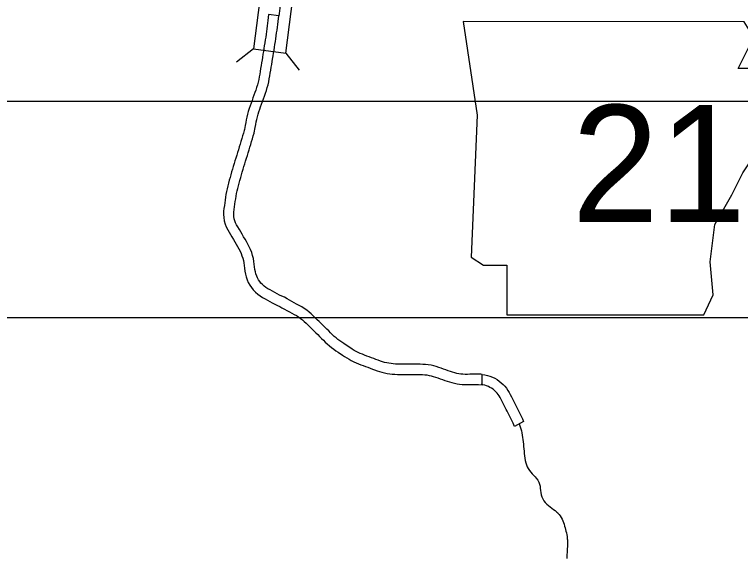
# Model space of a CAD drawing. Extents: x 77230 to 630905, y 790554 to 1662844.
# Drawn here: x 424567 to 442257, y 1477451 to 1490722 of the extents above; entities that cross this region are included whole.
import ezdxf

# ---------------------------------------------------------------- set-up
doc = ezdxf.new("R2010")
doc.units = 0
for name, color, linetype in [('Level 10', 7, 'Continuous'), ('Level 19', 7, 'Continuous'), ('Level 24', 7, 'Continuous'), ('Level 28', 7, 'Continuous')]:
    doc.layers.add(name, color=color, linetype=linetype)

msp = doc.modelspace()

# ---------------------------------------------------------------- linework, layer by layer
at = {"layer": 'Level 10'}
msp.add_line((435960, 1481942), (435956, 1481942), dxfattribs=at)
for points in [[(431065, 1491166), (431060, 1491131), (431053, 1491069), (431046, 1491006), (431038, 1490942), (431030, 1490878), (431022, 1490813), (431014, 1490747), (431008, 1490692)], [(431008, 1490692), (430759, 1490722), (430750, 1490645), (430742, 1490578), (430734, 1490510), (430726, 1490443), (430717, 1490375), (430707, 1490307), (430697, 1490238), (430687, 1490169), (430676, 1490100), (430665, 1490031), (430654, 1489961), (430643, 1489891), (430632, 1489821), (430621, 1489751), (430608, 1489670), (430599, 1489613), (430588, 1489543), (430576, 1489474), (430565, 1489404), (430554, 1489335), (430542, 1489267), (430530, 1489199), (430517, 1489133), (430502, 1489069), (430485, 1489005), (430467, 1488941), (430447, 1488878), (430424, 1488815), (430401, 1488751), (430378, 1488686), (430354, 1488622), (430331, 1488558), (430307, 1488492), (430285, 1488425), (430264, 1488357), (430245, 1488289), (430228, 1488220), (430214, 1488151), (430200, 1488084), (430188, 1488017), (430167, 1487917)], [(430404, 1487833), (430433, 1487969), (430446, 1488036), (430459, 1488101), (430472, 1488164), (430487, 1488226), (430504, 1488287), (430523, 1488349), (430543, 1488410), (430565, 1488472), (430589, 1488536), (430613, 1488601), (430636, 1488666), (430660, 1488731), (430684, 1488799), (430706, 1488868), (430726, 1488938), (430745, 1489009), (430762, 1489081), (430776, 1489153), (430789, 1489224), (430800, 1489294), (430812, 1489364), (430823, 1489434), (430834, 1489503), (430846, 1489573), (430855, 1489630), (430868, 1489712), (430879, 1489782), (430890, 1489852), (430901, 1489922), (430912, 1489992), (430923, 1490062), (430934, 1490132), (430944, 1490202), (430954, 1490271), (430964, 1490341), (430974, 1490411), (430982, 1490480), (430990, 1490548), (431008, 1490692)], [(430167, 1487917), (430160, 1487888), (430143, 1487824), (430125, 1487759), (430105, 1487693), (430085, 1487625), (430065, 1487558), (430044, 1487491), (430023, 1487424), (430002, 1487356), (429982, 1487288), (429960, 1487221), (429939, 1487153), (429918, 1487085), (429898, 1487016), (429878, 1486949), (429858, 1486881), (429838, 1486813), (429819, 1486747), (429799, 1486679), (429780, 1486610), (429762, 1486542), (429745, 1486472), (429731, 1486401), (429719, 1486331), (429708, 1486263), (429699, 1486195), (429689, 1486129), (429680, 1486061), (429671, 1485993), (429663, 1485921), (429659, 1485845), (429664, 1485766), (429676, 1485686), (429698, 1485611), (429726, 1485538), (429762, 1485469), (429798, 1485410), (429831, 1485353), (429865, 1485295), (429899, 1485236), (429933, 1485177), (429967, 1485118), (430001, 1485059), (430033, 1485002), (430063, 1484945), (430089, 1484890), (430110, 1484834), (430128, 1484778), (430143, 1484720), (430153, 1484661), (430162, 1484599), (430169, 1484532), (430180, 1484462), (430193, 1484391), (430211, 1484321), (430235, 1484253), (430263, 1484184), (430299, 1484122), (430338, 1484062), (430385, 1484004), (430437, 1483950), (430493, 1483902), (430551, 1483859), (430611, 1483819), (430672, 1483784), (430731, 1483751), (430790, 1483720), (430849, 1483688), (430908, 1483657), (430974, 1483622), (431034, 1483599), (431082, 1483568), (431145, 1483534), (431205, 1483501), (431265, 1483468), (431325, 1483437), (431383, 1483405), (431438, 1483375), (431489, 1483343), (431537, 1483309), (431583, 1483272), (431629, 1483232), (431674, 1483189), (431721, 1483143), (431768, 1483097), (431815, 1483052), (431872, 1482996), (431909, 1482960), (431956, 1482913), (432002, 1482868), (432048, 1482822), (432094, 1482778), (432140, 1482732), (432189, 1482686), (432239, 1482641), (432291, 1482598), (432346, 1482557), (432400, 1482520), (432452, 1482484)], [(432592, 1482692), (432541, 1482726), (432492, 1482760), (432446, 1482795), (432401, 1482831), (432357, 1482870), (432314, 1482911), (432270, 1482955), (432224, 1483001), (432178, 1483046), (432131, 1483092), (432084, 1483138), (432047, 1483174), (431990, 1483230), (431942, 1483276), (431895, 1483322), (431847, 1483369), (431797, 1483417), (431744, 1483464), (431687, 1483509), (431627, 1483551), (431565, 1483590), (431503, 1483625), (431442, 1483657), (431383, 1483689), (431324, 1483721), (431265, 1483752), (431210, 1483783), (431146, 1483823), (431078, 1483850), (431025, 1483878), (430966, 1483909), (430908, 1483940), (430851, 1483971), (430795, 1484002), (430742, 1484032), (430694, 1484064), (430650, 1484097), (430609, 1484132), (430572, 1484170), (430541, 1484209), (430513, 1484252), (430488, 1484295), (430468, 1484342), (430451, 1484393), (430437, 1484446), (430426, 1484504), (430417, 1484564), (430410, 1484630), (430400, 1484700), (430387, 1484772), (430369, 1484845), (430346, 1484918), (430318, 1484989), (430287, 1485056), (430253, 1485121), (430218, 1485183), (430184, 1485243), (430149, 1485302), (430115, 1485362), (430081, 1485421), (430047, 1485479), (430012, 1485538), (429980, 1485591), (429955, 1485640), (429935, 1485691), (429921, 1485741), (429912, 1485793), (429910, 1485846), (429912, 1485902), (429919, 1485963), (429927, 1486028), (429936, 1486093), (429946, 1486160), (429956, 1486226), (429966, 1486291), (429977, 1486355), (429989, 1486418), (430005, 1486481), (430021, 1486545), (430039, 1486610), (430059, 1486676), (430078, 1486744), (430098, 1486811), (430118, 1486878), (430137, 1486945), (430158, 1487012), (430178, 1487079), (430199, 1487146), (430220, 1487214), (430241, 1487282), (430262, 1487350), (430283, 1487418), (430304, 1487485), (430324, 1487553), (430345, 1487621), (430365, 1487689), (430385, 1487759), (430403, 1487829), (430404, 1487833)], [(435960, 1481690), (435960, 1481942), (435932, 1481944), (435884, 1481946), (435834, 1481947), (435775, 1481945), (435717, 1481944), (435660, 1481944), (435603, 1481943), (435548, 1481943), (435495, 1481946), (435444, 1481950), (435394, 1481958), (435343, 1481968), (435293, 1481982), (435240, 1481997), (435187, 1482014), (435132, 1482033), (435076, 1482053), (435019, 1482073), (434962, 1482092), (434904, 1482111), (434845, 1482131), (434782, 1482149), (434717, 1482164), (434650, 1482175), (434583, 1482183), (434518, 1482186), (434454, 1482188), (434392, 1482189), (434331, 1482189), (434270, 1482189), (434210, 1482190), (434149, 1482190), (434088, 1482190), (434028, 1482191), (433967, 1482192), (433908, 1482193), (433851, 1482195), (433797, 1482199), (433742, 1482205), (433688, 1482213), (433636, 1482223), (433585, 1482236), (433534, 1482250), (433483, 1482267), (433430, 1482287), (433375, 1482307), (433320, 1482328), (433264, 1482349), (433208, 1482370), (433153, 1482391), (433098, 1482411), (433043, 1482432), (432990, 1482453), (432941, 1482475), (432894, 1482499), (432845, 1482527), (432796, 1482557), (432592, 1482692)], [(432452, 1482484), (432557, 1482415), (432609, 1482379), (432664, 1482344), (432718, 1482312), (432774, 1482279), (432834, 1482249), (432894, 1482222), (432952, 1482199), (433009, 1482178), (433065, 1482157), (433121, 1482136), (433177, 1482115), (433232, 1482094), (433287, 1482073), (433343, 1482052), (433401, 1482031), (433460, 1482012), (433521, 1481994), (433584, 1481979), (433646, 1481967), (433710, 1481957), (433773, 1481950), (433838, 1481945), (433902, 1481943), (433963, 1481942), (434024, 1481941), (434086, 1481940), (434147, 1481940), (434208, 1481940), (434269, 1481939), (434330, 1481939), (434390, 1481939), (434449, 1481938), (434507, 1481936), (434563, 1481933), (434616, 1481928), (434668, 1481919), (434719, 1481907), (434771, 1481892), (434825, 1481874), (434882, 1481855), (434938, 1481836), (434994, 1481817), (435050, 1481797), (435108, 1481777), (435166, 1481758), (435225, 1481741), (435287, 1481725), (435350, 1481712), (435414, 1481702), (435478, 1481696), (435542, 1481694), (435604, 1481693), (435663, 1481694), (435721, 1481694), (435779, 1481695), (435835, 1481697), (435876, 1481696), (435960, 1481690), (435936, 1481693), (435939, 1481692)], [(435956, 1481942), (435960, 1481942), (436027, 1481932), (436091, 1481918), (436153, 1481899), (436213, 1481875), (436271, 1481847), (436326, 1481815), (436378, 1481779), (436427, 1481740), (436472, 1481698), (436515, 1481653), (436555, 1481604), (436591, 1481552), (436621, 1481499), (436648, 1481449), (436674, 1481399), (436699, 1481349), (436724, 1481300), (436749, 1481251), (436774, 1481202), (436799, 1481153), (436823, 1481103), (436846, 1481055), (436870, 1481008), (436895, 1480959), (436919, 1480910), (436943, 1480860), (436973, 1480795)], [(436973, 1480795), (436754, 1480669), (436737, 1480709), (436716, 1480754), (436694, 1480800), (436671, 1480847), (436647, 1480895), (436622, 1480945), (436598, 1480995), (436575, 1481042), (436551, 1481089), (436526, 1481138), (436501, 1481187), (436477, 1481236), (436452, 1481284), (436427, 1481332), (436402, 1481377), (436379, 1481419), (436354, 1481455), (436327, 1481488), (436296, 1481520), (436264, 1481550), (436229, 1481578), (436192, 1481603), (436153, 1481626), (436113, 1481646), (436070, 1481662), (436026, 1481676), (435981, 1481686), (435960, 1481690), (435960, 1481942)], [(436863, 1480735), (436890, 1480664), (436906, 1480616), (436920, 1480566), (436932, 1480514), (436941, 1480462), (436948, 1480407), (436955, 1480352), (436960, 1480295), (436966, 1480239), (436972, 1480182), (436978, 1480125)], [(436978, 1480126), (436983, 1480067), (436989, 1480010), (436994, 1479953), (437002, 1479897), (437011, 1479841), (437023, 1479789), (437039, 1479737), (437059, 1479688), (437084, 1479643), (437113, 1479600), (437146, 1479559), (437181, 1479520), (437217, 1479481), (437253, 1479442), (437282, 1479407), (437316, 1479359), (437340, 1479314), (437359, 1479266), (437372, 1479215), (437380, 1479164), (437386, 1479111), (437391, 1479059), (437400, 1479006), (437415, 1478954), (437437, 1478905), (437466, 1478858), (437500, 1478816), (437538, 1478777), (437578, 1478741), (437620, 1478709), (437661, 1478678), (437701, 1478649), (437740, 1478620), (437776, 1478591), (437797, 1478571), (437810, 1478559), (437840, 1478524), (437866, 1478488), (437889, 1478450), (437910, 1478411), (437928, 1478371), (437943, 1478330), (437957, 1478287), (437970, 1478244), (437982, 1478201), (437994, 1478157), (438005, 1478118), (438015, 1478075), (438025, 1478031), (438032, 1477989), (438038, 1477933), (438040, 1477903), (438042, 1477861), (438042, 1477819), (438041, 1477778), (438039, 1477737), (438036, 1477698), (438034, 1477661), (438032, 1477625), (438030, 1477590), (438028, 1477558), (438027, 1477527), (438025, 1477499), (438024, 1477473), (438023, 1477451)]]:
    msp.add_lwpolyline(points, dxfattribs=at)
at = {"layer": 'Level 19'}
for p, q in [((430391, 1489881), (429973, 1489558)), ((431177, 1489780), (431500, 1489362))]:
    msp.add_line(p, q, dxfattribs=at)
msp.add_lwpolyline([(430693, 1492238), (430391, 1489881), (431177, 1489780), (431479, 1492137)], close=True, dxfattribs=at)
at = {"layer": 'Level 24'}
msp.add_lwpolyline([(435502, 1490548), (435844, 1488264), (435692, 1484800), (435996, 1484610), (436567, 1484610), (436567, 1483392), (441364, 1483392), (441592, 1483887), (441516, 1484686), (441630, 1485600), (442049, 1486323), (442315, 1486856), (442696, 1487427), (442924, 1488036), (443115, 1488531), (443457, 1488949), (443533, 1489216), (443381, 1489406), (442201, 1489406), (442468, 1489939), (442506, 1490282), (442348, 1490545)], close=True, dxfattribs=at)
at = {"layer": 'Level 28'}
for p, q in [((311736, 1488604), (586296, 1488604)), ((591576, 1483324), (295896, 1483324))]:
    msp.add_line(p, q, dxfattribs=at)

# ---------------------------------------------------------------- texts
at = {"layer": 'Level 24'}
msp.add_text('21', height=2851.2, dxfattribs=at).set_placement((438148, 1485663))

doc.saveas('drawing.dxf')
